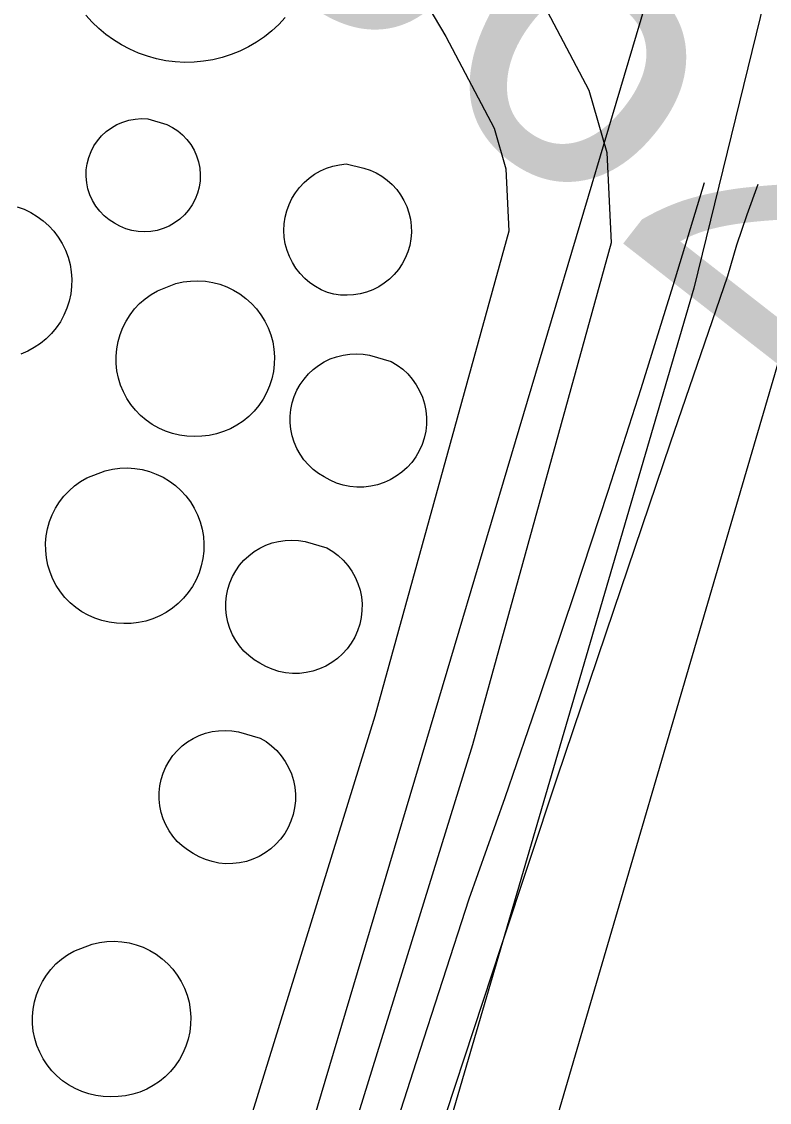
# Model space of a CAD drawing. Extents: x 3625074 to 3663148, y 511451 to 537151.
# Drawn here: x 3641920 to 3642140.9, y 518313.3 to 518632.7 of the extents above; entities that cross this region are included whole.
import ezdxf

# ---------------------------------------------------------------- set-up
doc = ezdxf.new("R2010")
doc.units = 0
for name, color, linetype in [('V-DOMW-TANK', 7, 'Continuous'), ('V-RAIL-TRAK', 7, 'Continuous'), ('V-ROAD-CNTR', 7, 'Continuous'), ('V-SITE-OTLN', 7, 'Continuous'), ('V-SURV-IDEN', 7, 'Continuous')]:
    doc.layers.add(name, color=color, linetype=linetype)

msp = doc.modelspace()

# ---------------------------------------------------------------- linework, layer by layer
at = {"layer": 'V-DOMW-TANK'}
for points in [[(3641997.88, 518633.94), (3641995.97, 518631.9), (3641993.91, 518630), (3641991.72, 518628.25), (3641989.41, 518626.67), (3641987, 518625.26), (3641984.49, 518624.03), (3641981.89, 518622.98), (3641979.22, 518622.12), (3641976.5, 518621.47), (3641973.74, 518621.01), (3641970.96, 518620.74), (3641968.16, 518620.68), (3641965.36, 518620.83), (3641962.58, 518621.18), (3641959.84, 518621.73), (3641957.14, 518622.47), (3641954.51, 518623.41), (3641951.94, 518624.54), (3641949.47, 518625.85), (3641947.12, 518627.3), (3641944.88, 518628.92), (3641942.77, 518630.69), (3641940.79, 518632.61), (3641938.95, 518634.67)], [(3641918.67, 518577.99), (3641920.73, 518577.24), (3641922.72, 518576.29), (3641924.6, 518575.15), (3641926.37, 518573.85), (3641928, 518572.37), (3641929.49, 518570.75), (3641930.81, 518569), (3641931.96, 518567.12), (3641932.93, 518565.15), (3641933.7, 518563.09), (3641934.28, 518560.96), (3641934.64, 518558.8), (3641934.8, 518556.6), (3641934.75, 518554.41), (3641934.49, 518552.22), (3641934.02, 518550.07), (3641933.35, 518547.98), (3641932.48, 518545.96), (3641931.42, 518544.03), (3641930.19, 518542.21), (3641928.78, 518540.52), (3641927.22, 518538.97), (3641925.52, 518537.58), (3641923.69, 518536.35), (3641921.76, 518535.31), (3641919.73, 518534.45)]]:
    msp.add_lwpolyline(points, dxfattribs=at)
for points in [[(3641962.86, 518602.3), (3641964.53, 518601.45), (3641966.1, 518600.42), (3641967.54, 518599.21), (3641968.83, 518597.85), (3641969.96, 518596.36), (3641970.92, 518594.74), (3641971.69, 518593.03), (3641972.25, 518591.23), (3641972.61, 518589.39), (3641972.76, 518587.52), (3641972.7, 518585.64), (3641972.42, 518583.79), (3641971.94, 518581.97), (3641971.25, 518580.23), (3641970.37, 518578.57), (3641969.31, 518577.02), (3641968.08, 518575.6), (3641966.69, 518574.33), (3641965.17, 518573.23), (3641963.54, 518572.3), (3641961.81, 518571.57), (3641960.01, 518571.03), (3641958.16, 518570.71), (3641956.29, 518570.59), (3641954.41, 518570.69), (3641952.56, 518571), (3641950.76, 518571.52), (3641949.02, 518572.24), (3641947.38, 518573.15), (3641945.8, 518574.17), (3641944.36, 518575.36), (3641943.05, 518576.7), (3641941.91, 518578.19), (3641940.94, 518579.8), (3641940.16, 518581.5), (3641939.58, 518583.29), (3641939.2, 518585.12), (3641939.04, 518586.99), (3641939.08, 518588.87), (3641939.35, 518590.72), (3641939.81, 518592.54), (3641940.48, 518594.29), (3641941.35, 518595.96), (3641942.4, 518597.51), (3641943.62, 518598.94), (3641944.99, 518600.22), (3641946.49, 518601.33), (3641948.12, 518602.27), (3641949.84, 518603.02), (3641951.63, 518603.57), (3641953.48, 518603.91), (3641955.35, 518604.04), (3641957.22, 518603.96)], [(3642021.09, 518589.45), (3642022.95, 518588.83), (3642024.73, 518588.03), (3642026.43, 518587.04), (3642028.02, 518585.89), (3642029.48, 518584.59), (3642030.8, 518583.14), (3642031.97, 518581.56), (3642032.96, 518579.88), (3642033.79, 518578.1), (3642034.42, 518576.24), (3642034.86, 518574.33), (3642035.11, 518572.39), (3642035.15, 518570.42), (3642035, 518568.47), (3642034.64, 518566.54), (3642034.09, 518564.66), (3642033.35, 518562.85), (3642032.43, 518561.12), (3642031.33, 518559.49), (3642030.08, 518557.98), (3642028.68, 518556.61), (3642027.15, 518555.39), (3642025.49, 518554.33), (3642023.74, 518553.45), (3642021.91, 518552.75), (3642020.02, 518552.24), (3642018.08, 518551.93), (3642016.13, 518551.82), (3642014.17, 518551.91), (3642012.23, 518552.19), (3642010.33, 518552.68), (3642008.51, 518553.45), (3642006.77, 518554.41), (3642005.14, 518555.53), (3642003.62, 518556.81), (3642002.25, 518558.24), (3642001.03, 518559.8), (3641999.98, 518561.48), (3641999.09, 518563.25), (3641998.4, 518565.11), (3641997.89, 518567.02), (3641997.57, 518568.98), (3641997.46, 518570.95), (3641997.55, 518572.94), (3641997.84, 518574.9), (3641998.32, 518576.82), (3641999, 518578.68), (3641999.85, 518580.47), (3642000.89, 518582.15), (3642002.09, 518583.73), (3642003.45, 518585.18), (3642004.94, 518586.48), (3642006.56, 518587.63), (3642008.28, 518588.6), (3642010.1, 518589.4), (3642011.98, 518590), (3642013.92, 518590.42), (3642015.89, 518590.64)], [(3641965.54, 518555.28), (3641967.69, 518555.77), (3641969.87, 518556.05), (3641972.07, 518556.12), (3641974.26, 518555.98), (3641976.43, 518555.63), (3641978.56, 518555.07), (3641980.62, 518554.31), (3641982.6, 518553.36), (3641984.49, 518552.23), (3641986.26, 518550.92), (3641987.89, 518549.45), (3641989.38, 518547.83), (3641990.7, 518546.08), (3641991.85, 518544.2), (3641992.82, 518542.22), (3641993.59, 518540.17), (3641994.16, 518538.04), (3641994.53, 518535.87), (3641994.69, 518533.68), (3641994.64, 518531.48), (3641994.38, 518529.3), (3641993.91, 518527.15), (3641993.24, 518525.06), (3641992.37, 518523.04), (3641991.31, 518521.11), (3641990.08, 518519.29), (3641988.67, 518517.6), (3641987.11, 518516.05), (3641985.41, 518514.65), (3641983.58, 518513.43), (3641981.65, 518512.39), (3641979.62, 518511.53), (3641977.52, 518510.87), (3641975.37, 518510.42), (3641973.19, 518510.17), (3641970.99, 518510.13), (3641968.81, 518510.21), (3641966.66, 518510.5), (3641964.54, 518510.98), (3641962.47, 518511.67), (3641960.48, 518512.56), (3641958.59, 518513.63), (3641956.8, 518514.87), (3641955.14, 518516.28), (3641953.62, 518517.84), (3641952.26, 518519.54), (3641951.06, 518521.35), (3641950.05, 518523.28), (3641949.22, 518525.29), (3641948.58, 518527.37), (3641948.15, 518529.51), (3641947.92, 518531.67), (3641947.91, 518533.85), (3641948.09, 518536.02), (3641948.48, 518538.16), (3641949.08, 518540.25), (3641949.87, 518542.28), (3641950.85, 518544.22), (3641952.01, 518546.06), (3641953.34, 518547.78), (3641954.83, 518549.37), (3641956.46, 518550.81), (3641958.22, 518552.09), (3641960.1, 518553.19)], [(3642029.18, 518532.26), (3642030.94, 518531.21), (3642032.57, 518529.98), (3642034.07, 518528.59), (3642035.41, 518527.04), (3642036.59, 518525.37), (3642037.59, 518523.59), (3642038.4, 518521.71), (3642039.02, 518519.76), (3642039.42, 518517.76), (3642039.62, 518515.72), (3642039.6, 518513.67), (3642039.38, 518511.64), (3642038.94, 518509.64), (3642038.3, 518507.7), (3642037.46, 518505.84), (3642036.43, 518504.07), (3642035.23, 518502.41), (3642033.86, 518500.9), (3642032.34, 518499.53), (3642030.69, 518498.32), (3642028.92, 518497.29), (3642027.06, 518496.45), (3642025.12, 518495.81), (3642023.12, 518495.37), (3642021.08, 518495.15), (3642019.04, 518495.13), (3642017, 518495.32), (3642015, 518495.73), (3642013.05, 518496.34), (3642011.17, 518497.15), (3642009.38, 518498.14), (3642007.7, 518499.18), (3642006.14, 518500.38), (3642004.7, 518501.74), (3642003.41, 518503.23), (3642002.27, 518504.85), (3642001.31, 518506.58), (3642000.53, 518508.39), (3641999.94, 518510.27), (3641999.54, 518512.21), (3641999.34, 518514.17), (3641999.34, 518516.14), (3641999.54, 518518.11), (3641999.95, 518520.04), (3642000.54, 518521.93), (3642001.33, 518523.74), (3642002.29, 518525.46), (3642003.43, 518527.08), (3642004.72, 518528.57), (3642006.16, 518529.92), (3642007.73, 518531.12), (3642009.41, 518532.16), (3642011.19, 518533.01), (3642013.04, 518533.68), (3642014.96, 518534.16), (3642016.92, 518534.45), (3642018.89, 518534.53), (3642020.86, 518534.41), (3642022.81, 518534.09)], [(3641944.69, 518499.97), (3641946.84, 518500.45), (3641949.02, 518500.73), (3641951.22, 518500.8), (3641953.41, 518500.66), (3641955.58, 518500.31), (3641957.71, 518499.76), (3641959.77, 518499), (3641961.76, 518498.05), (3641963.64, 518496.92), (3641965.41, 518495.61), (3641967.04, 518494.14), (3641968.53, 518492.52), (3641969.85, 518490.76), (3641971, 518488.89), (3641971.97, 518486.91), (3641972.74, 518484.85), (3641973.31, 518482.73), (3641973.68, 518480.56), (3641973.84, 518478.37), (3641973.79, 518476.17), (3641973.53, 518473.98), (3641973.06, 518471.84), (3641972.39, 518469.75), (3641971.52, 518467.72), (3641970.46, 518465.79), (3641969.23, 518463.98), (3641967.82, 518462.29), (3641966.26, 518460.73), (3641964.56, 518459.34), (3641962.73, 518458.11), (3641960.8, 518457.07), (3641958.77, 518456.21), (3641956.68, 518455.55), (3641954.52, 518455.1), (3641952.34, 518454.86), (3641950.14, 518454.82), (3641947.96, 518454.9), (3641945.81, 518455.18), (3641943.69, 518455.67), (3641941.62, 518456.36), (3641939.63, 518457.24), (3641937.74, 518458.31), (3641935.95, 518459.56), (3641934.29, 518460.96), (3641932.77, 518462.52), (3641931.41, 518464.22), (3641930.22, 518466.04), (3641929.2, 518467.96), (3641928.37, 518469.98), (3641927.74, 518472.06), (3641927.31, 518474.19), (3641927.08, 518476.36), (3641927.06, 518478.53), (3641927.24, 518480.7), (3641927.64, 518482.84), (3641928.23, 518484.94), (3641929.02, 518486.96), (3641930, 518488.91), (3641931.16, 518490.75), (3641932.49, 518492.47), (3641933.98, 518494.06), (3641935.61, 518495.49), (3641937.38, 518496.77), (3641939.25, 518497.88)], [(3642010.14, 518477.2), (3642011.89, 518476.14), (3642013.52, 518474.91), (3642015.02, 518473.52), (3642016.37, 518471.98), (3642017.55, 518470.31), (3642018.54, 518468.52), (3642019.36, 518466.65), (3642019.97, 518464.69), (3642020.37, 518462.69), (3642020.57, 518460.65), (3642020.55, 518458.61), (3642020.33, 518456.58), (3642019.89, 518454.58), (3642019.25, 518452.64), (3642018.41, 518450.77), (3642017.39, 518449), (3642016.18, 518447.35), (3642014.81, 518445.83), (3642013.29, 518444.46), (3642011.64, 518443.25), (3642009.87, 518442.23), (3642008.01, 518441.39), (3642006.07, 518440.74), (3642004.07, 518440.31), (3642002.04, 518440.08), (3641999.99, 518440.06), (3641997.96, 518440.26), (3641995.95, 518440.66), (3641994, 518441.27), (3641992.12, 518442.08), (3641990.34, 518443.08), (3641988.65, 518444.11), (3641987.09, 518445.32), (3641985.65, 518446.67), (3641984.36, 518448.17), (3641983.23, 518449.78), (3641982.27, 518451.51), (3641981.48, 518453.32), (3641980.89, 518455.21), (3641980.49, 518457.14), (3641980.29, 518459.1), (3641980.29, 518461.08), (3641980.5, 518463.04), (3641980.9, 518464.98), (3641981.49, 518466.86), (3641982.28, 518468.67), (3641983.24, 518470.4), (3641984.38, 518472.01), (3641985.67, 518473.5), (3641987.11, 518474.86), (3641988.68, 518476.06), (3641990.36, 518477.09), (3641992.14, 518477.95), (3641994, 518478.62), (3641995.91, 518479.1), (3641997.87, 518479.38), (3641999.84, 518479.46), (3642001.81, 518479.34), (3642003.76, 518479.02)], [(3641990.46, 518420.95), (3641992.21, 518419.9), (3641993.84, 518418.67), (3641995.34, 518417.27), (3641996.69, 518415.73), (3641997.86, 518414.06), (3641998.87, 518412.28), (3641999.68, 518410.4), (3642000.29, 518408.45), (3642000.69, 518406.44), (3642000.89, 518404.41), (3642000.87, 518402.36), (3642000.65, 518400.33), (3642000.21, 518398.33), (3641999.57, 518396.39), (3641998.73, 518394.53), (3641997.71, 518392.76), (3641996.5, 518391.1), (3641995.13, 518389.58), (3641993.62, 518388.21), (3641991.96, 518387.01), (3641990.2, 518385.98), (3641988.33, 518385.14), (3641986.39, 518384.5), (3641984.39, 518384.06), (3641982.36, 518383.83), (3641980.31, 518383.82), (3641978.27, 518384.01), (3641976.27, 518384.42), (3641974.32, 518385.03), (3641972.44, 518385.84), (3641970.66, 518386.83), (3641968.97, 518387.87), (3641967.41, 518389.07), (3641965.97, 518390.42), (3641964.68, 518391.92), (3641963.55, 518393.54), (3641962.58, 518395.26), (3641961.8, 518397.08), (3641961.21, 518398.96), (3641960.81, 518400.89), (3641960.61, 518402.86), (3641960.61, 518404.83), (3641960.82, 518406.8), (3641961.21, 518408.73), (3641961.81, 518410.61), (3641962.6, 518412.43), (3641963.56, 518414.15), (3641964.7, 518415.76), (3641965.99, 518417.26), (3641967.43, 518418.61), (3641969, 518419.81), (3641970.68, 518420.84), (3641972.46, 518421.7), (3641974.32, 518422.37), (3641976.23, 518422.85), (3641978.19, 518423.13), (3641980.16, 518423.22), (3641982.13, 518423.1), (3641984.08, 518422.78)], [(3641940.82, 518360.07), (3641942.97, 518360.56), (3641945.15, 518360.84), (3641947.34, 518360.91), (3641949.54, 518360.77), (3641951.71, 518360.42), (3641953.84, 518359.86), (3641955.9, 518359.11), (3641957.89, 518358.16), (3641959.77, 518357.03), (3641961.54, 518355.72), (3641963.17, 518354.24), (3641964.66, 518352.62), (3641965.98, 518350.87), (3641967.13, 518348.99), (3641968.1, 518347.02), (3641968.87, 518344.96), (3641969.44, 518342.84), (3641969.81, 518340.67), (3641969.97, 518338.47), (3641969.92, 518336.28), (3641969.66, 518334.09), (3641969.19, 518331.94), (3641968.52, 518329.85), (3641967.65, 518327.83), (3641966.59, 518325.9), (3641965.35, 518324.08), (3641963.95, 518322.39), (3641962.39, 518320.84), (3641960.69, 518319.45), (3641958.86, 518318.22), (3641956.93, 518317.18), (3641954.9, 518316.32), (3641952.8, 518315.66), (3641950.65, 518315.21), (3641948.47, 518314.96), (3641946.27, 518314.92), (3641944.09, 518315), (3641941.94, 518315.29), (3641939.82, 518315.78), (3641937.75, 518316.47), (3641935.76, 518317.35), (3641933.87, 518318.42), (3641932.08, 518319.66), (3641930.42, 518321.07), (3641928.9, 518322.63), (3641927.54, 518324.33), (3641926.34, 518326.15), (3641925.33, 518328.07), (3641924.5, 518330.08), (3641923.87, 518332.17), (3641923.43, 518334.3), (3641923.21, 518336.46), (3641923.19, 518338.64), (3641923.37, 518340.81), (3641923.77, 518342.95), (3641924.36, 518345.04), (3641925.15, 518347.07), (3641926.13, 518349.01), (3641927.29, 518350.85), (3641928.62, 518352.58), (3641930.11, 518354.17), (3641931.74, 518355.6), (3641933.5, 518356.88), (3641935.38, 518357.98)]]:
    msp.add_lwpolyline(points, close=True, dxfattribs=at)
at = {"layer": 'V-RAIL-TRAK'}
for points in [[(3642121.66, 518585.09), (3642112.39, 518554.61), (3642102.91, 518524.21), (3642093.2, 518493.88), (3642083.27, 518463.62), (3642073.12, 518433.43), (3642062.75, 518403.32), (3642052.16, 518373.29), (3642036.56, 518325.25), (3642021.14, 518277.15), (3642005.9, 518229), (3641990.85, 518180.79), (3641975.97, 518132.52), (3641971.88, 518119.05), (3641968.02, 518105.52), (3641964.38, 518091.93), (3641960.97, 518078.28), (3641957.79, 518064.57), (3641954.84, 518050.81), (3641951.67, 518036.98), (3641948.73, 518023.11), (3641946.01, 518009.19)], [(3642045.43, 518309.98), (3642061.78, 518359.61), (3642078.27, 518409.18), (3642094.92, 518458.71), (3642111.7, 518508.18), (3642128.64, 518557.61), (3642131.33, 518566.71), (3642134.33, 518575.73), (3642137.63, 518584.63)]]:
    msp.add_lwpolyline(points, dxfattribs=at)
at = {"layer": 'V-ROAD-CNTR'}
for points in [[(3642412.05, 519156.04), (3642333.61, 519082.54), (3642253.21, 518987.21), (3642186.11, 518829.42), (3642118.64, 518553.97), (3642034.44, 518266.36), (3641965.14, 518065.53), (3641899.72, 517908.38), (3641860.48, 517818.22), (3641809.79, 517731.77), (3641748.41, 517643), (3641728.39, 517618.69)], [(3642431.46, 519133.12), (3642355.41, 519061.85), (3642279.06, 518971.32), (3642214.67, 518819.91), (3642147.62, 518546.18), (3642063.03, 518257.25), (3641993.19, 518054.86), (3641927.33, 517896.63), (3641887.27, 517804.59), (3641835.11, 517715.63), (3641772.37, 517624.91), (3641751.55, 517599.62)], [(3641928.31, 518783.79), (3641981.54, 518754.06), (3642002.66, 518739.79), (3642025.53, 518720.58), (3642071.5, 518642.97), (3642087.6, 518612.49), (3642092.9, 518594.08), (3642094.13, 518567.38), (3642053.18, 518418.98), (3641995.19, 518231.42), (3641950.77, 518065.48), (3641883.48, 517867.81), (3641847.73, 517793.77), (3641819.73, 517756.54)], [(3641897.11, 518766.86), (3641965.8, 518728.49), (3641984.57, 518715.81), (3642002.33, 518700.89), (3642045.32, 518628.31), (3642059.63, 518601.22), (3642063.1, 518589.17), (3642063.94, 518570.76), (3642024.38, 518427.4), (3641966.35, 518239.73), (3641922.05, 518074.21), (3641855.67, 517879.21), (3641822, 517809.46), (3641801.34, 517782)]]:
    msp.add_lwpolyline(points, dxfattribs=at)
at = {"layer": 'V-SITE-OTLN'}
msp.add_lwpolyline([(3641661.42, 518519.04), (3641725.11, 518547.97), (3641770.29, 518564.85), (3641804.19, 518577.86), (3641836.81, 518595.1), (3641862.61, 518618.12), (3641892.79, 518648), (3641935.82, 518687.3), (3641968.59, 518710.12), (3642003.97, 518725.88), (3642043.69, 518747.11), (3642080.53, 518765.63), (3642103.07, 518771.97), (3642115.55, 518768.83), (3642125.12, 518761.57), (3642131.79, 518750.21), (3642132.71, 518733.41), (3641979.85, 518219.43)], dxfattribs=at)

# ---------------------------------------------------------------- texts
at = {"layer": 'V-SURV-IDEN'}
for s, rotation, p in [('363+58.4', 322.4623, (3642111.36, 518741.27)), ('362+03.0', 322.0525, (3641975.13, 518662.73))]:
    msp.add_text(s, height=100, rotation=rotation, dxfattribs=at).set_placement(p)

doc.saveas('drawing.dxf')
